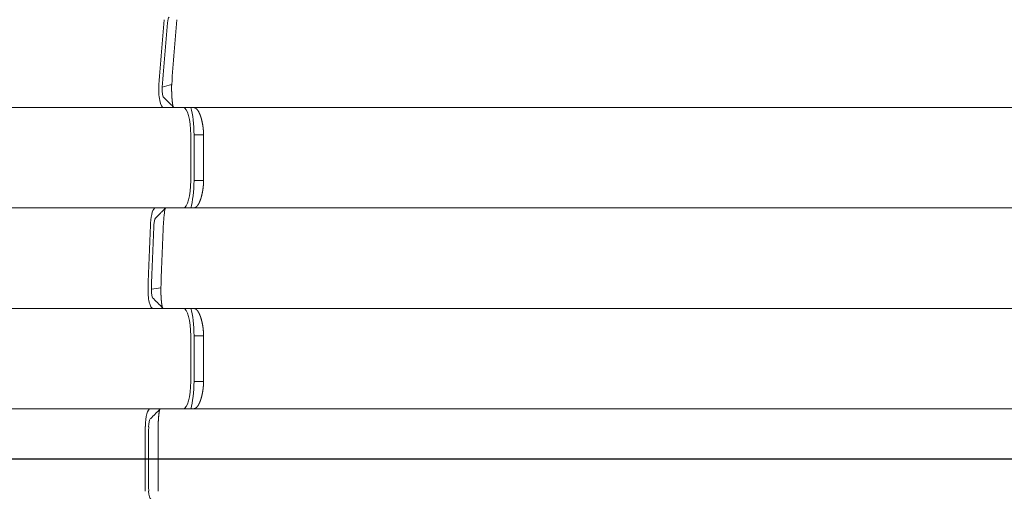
# Model space of a CAD drawing. Header units: millimetres. Extents: x 25069 to 61396, y 8621 to 21558.
# Tile 286 of 656: x 35846 to 35900, y 16809 to 16835. Entities that reach past the tile are written whole.
import ezdxf

# ---------------------------------------------------------------- set-up
doc = ezdxf.new("R2010")
doc.units = ezdxf.units.MM
doc.layers.add('10', color=7, linetype='Continuous')
doc.layers.add('dim', color=84, linetype='Continuous', lineweight=9)
doc.dimstyles.get("Standard").update_dxf_attribs({"dimtxt": 15, "dimasz": 5, "dimexe": 8, "dimexo": 5, "dimgap": 3, "dimtad": 0, "dimzin": 0, "dimdsep": 46, "dimtxsty": 'Standard', "dimblk": 'CLOSEDBLANK', "dimcen": 2, "dimclrd": 4, "dimclre": 3, "dimadec": 0, "dimazin": 0, "dimtfac": 1, "dimtofl": 0, "dimtmove": 0, "dimatfit": 3, "dimldrblk": 'CLOSEDBLANK', "dimfxl": 0, "dimtolj": 1, "dimtzin": 0, "dimarcsym": 0})

# ---------------------------------------------------------------- blocks, each defined once
blk = doc.blocks.new('_ClosedBlank')
at = {"color": 0, "linetype": 'ByBlock', "lineweight": -2}
for p, q in [((-1, 0.1667), (0, 0)), ((-1, 0.1667), (-1, -0.1667)), ((0, 0), (-1, -0.1667))]:
    blk.add_line(p, q, dxfattribs=at)
blk = doc.blocks.new('*D24')
at = {"layer": 'Defpoints', "color": 0, "lineweight": 18}
for p in [(35713.27, 16811.232), (36314.828, 16811.232), (35628.77, 15846.232)]:
    blk.add_point(p, dxfattribs=at)
at = {"layer": 'dim', "color": 3, "lineweight": -2}
for p, q in [((35733.27, 16811.232), (36334.828, 16811.232)), ((35648.77, 15846.232), (36334.828, 15846.232))]:
    blk.add_line(p, q, dxfattribs=at)
at = {"layer": 'dim', "color": 4, "lineweight": -3}
for p, q in [((36314.828, 16801.232), (36314.828, 16592.065)), ((36314.828, 15856.232), (36314.828, 16065.399))]:
    blk.add_line(p, q, dxfattribs=at)
at = {"layer": 'dim', "color": 4, "lineweight": -3, "xscale": 10, "yscale": 10, "zscale": 10}
for p, rotation in [((36314.828, 16811.232), 90), ((36314.828, 15846.232), 270)]:
    blk.add_blockref('_ClosedBlank', p, dxfattribs=dict(at, rotation=rotation))
at = {"layer": 'dim', "color": 0, "lineweight": 18, "insert": (36314.828, 16328.732), "char_height": 100, "attachment_point": 5, "rotation": 90}
blk.add_mtext('\\A1;965.00', dxfattribs=at)

msp = doc.modelspace()

# ---------------------------------------------------------------- linework, layer by layer
at = {"layer": '10', "color": 7, "linetype": 'Continuous', "lineweight": 13}
for p, q in [((35854.695, 16830.482), (35747.5, 16830.482)), ((35855.256, 16830.482), (35943.769, 16830.482)), ((35746.904, 16824.982), (35854.695, 16824.982)), ((35943.77, 16824.982), (35855.256, 16824.982)), ((35854.695, 16819.482), (35746.817, 16819.482)), ((35855.256, 16819.482), (35943.77, 16819.482)), ((35746.774, 16813.982), (35854.695, 16813.982)), ((35943.77, 16813.982), (35855.256, 16813.982))]:
    msp.add_line(p, q, dxfattribs=at)
at = {"layer": '10', "color": 7, "linetype": 'Continuous', "lineweight": 18}
for p, q in [((35853.612, 16830.482), (35753.77, 16830.482)), ((35854.172, 16830.482), (35853.612, 16830.482)), ((35939.77, 16830.482), (35854.172, 16830.482)), ((35855.095, 16826.482), (35855.095, 16828.982)), ((35855.278, 16826.482), (35855.278, 16828.982)), ((35855.8, 16828.982), (35855.8, 16826.482)), ((35753.77, 16824.982), (35853.162, 16824.982)), ((35853.162, 16824.982), (35853.722, 16824.982)), ((35853.722, 16824.982), (35939.77, 16824.982)), ((35853.024, 16819.482), (35753.77, 16819.482)), ((35853.584, 16819.482), (35853.024, 16819.482)), ((35939.77, 16819.482), (35853.584, 16819.482)), ((35855.095, 16815.482), (35855.095, 16817.982)), ((35855.278, 16815.482), (35855.278, 16817.982)), ((35855.8, 16817.982), (35855.8, 16815.482)), ((35753.77, 16813.982), (35852.877, 16813.982)), ((35852.877, 16813.982), (35853.437, 16813.982)), ((35853.437, 16813.982), (35939.77, 16813.982))]:
    msp.add_line(p, q, dxfattribs=at)
for centre, major_axis, ratio, start_param, end_param in [((35873.101, 16811.232), (0, 76.5), 0.267949, 1.250793, 1.29926), ((35872.015, 16811.034), (0, -74.317), 0.258819, 4.382243, 4.431932), ((35853.612, 16831.482), (0, 1), 0.267949, 1.29926, 3.141593), ((35854.693, 16828.982), (0, 1.5), 0.267949, 4.712389, 6.283185), ((35854.693, 16826.482), (0, 1.5), 0.267949, 3.141593, 4.712389), ((35853.162, 16823.982), (0, 1), 0.267949, 0, 1.401109), ((35873.101, 16811.232), (0, 76.5), 0.267949, 1.401109, 1.447971), ((35871.899, 16811.178), (0, -73.85), 0.258819, 4.53707, 4.585307), ((35853.024, 16820.482), (0, 1), 0.267949, 1.447971, 3.141593), ((35854.693, 16817.982), (0, 1.5), 0.267949, 4.712389, 6.283185), ((35854.693, 16815.482), (0, 1.5), 0.267949, 3.141593, 4.712389), ((35852.877, 16812.982), (0, 1), 0.267949, 0, 1.547615), ((35873.101, 16811.232), (0, 76.5), 0.267949, 1.547615, 1.593977), ((35871.86, 16811.232), (0, -73.695), 0.258819, 4.688496, 4.736282)]:
    msp.add_ellipse(centre, major_axis=major_axis, ratio=ratio, start_param=start_param, end_param=end_param, dxfattribs=at)
for points, degree in [([(35853.819, 16835.127), (35853.833, 16835.293), (35853.875, 16835.418), (35853.921, 16835.438)], 3), ([(35854.343, 16835.297), (35854.239, 16834.124), (35854.143, 16832.942), (35854.054, 16831.75)], 3), ([(35853.532, 16831.605), (35853.705, 16831.653), (35853.879, 16831.702), (35854.054, 16831.75)], 3), ([(35853.65, 16831.023), (35853.572, 16831.012), (35853.508, 16831.326), (35853.531, 16831.605)], 3), ([(35853.608, 16831.049), (35854.137, 16830.521)], 1), ([(35854.089, 16830.569), (35854.172, 16830.482)], 1), ([(35855.278, 16828.982), (35855.282, 16829.563), (35855.209, 16830.113), (35855.096, 16830.495)], 3), ([(35855.278, 16828.982), (35855.8, 16828.982)], 1), ([(35855.094, 16824.963), (35855.208, 16825.346), (35855.282, 16825.898), (35855.278, 16826.482)], 3), ([(35855.278, 16826.482), (35855.452, 16826.482), (35855.626, 16826.482), (35855.8, 16826.482)], 3), ([(35853.7, 16824.964), (35853.163, 16824.422)], 1), ([(35853.078, 16824.06), (35853.085, 16824.23), (35853.12, 16824.372), (35853.164, 16824.422)], 3), ([(35853.602, 16824.151), (35853.548, 16822.973), (35853.501, 16821.791), (35853.462, 16820.605)], 3), ([(35853.061, 16820.023), (35852.99, 16820.015), (35852.928, 16820.275), (35852.939, 16820.538)], 3), ([(35852.94, 16820.538), (35853.113, 16820.56), (35853.287, 16820.583), (35853.462, 16820.605)], 3), ([(35853.021, 16820.047), (35853.55, 16819.516)], 1), ([(35855.278, 16817.982), (35855.282, 16818.563), (35855.209, 16819.113), (35855.096, 16819.495)], 3), ([(35855.278, 16817.982), (35855.8, 16817.982)], 1), ([(35855.094, 16813.963), (35855.208, 16814.346), (35855.282, 16814.898), (35855.278, 16815.482)], 3), ([(35855.278, 16815.482), (35855.452, 16815.482), (35855.626, 16815.482), (35855.8, 16815.482)], 3), ([(35853.406, 16813.953), (35852.876, 16813.42)], 1), ([(35852.791, 16812.993), (35852.791, 16813.187), (35852.829, 16813.363), (35852.878, 16813.421)], 3), ([(35853.314, 16813.005), (35853.307, 16811.823), (35853.307, 16810.641), (35853.314, 16809.459)], 3), ([(35852.914, 16809.023), (35852.849, 16809.017), (35852.791, 16809.23), (35852.791, 16809.472)], 3)]:
    msp.add_open_spline(points, degree=degree, dxfattribs=at)
for points, knots in [([(35854.054, 16831.75), (35854.054, 16831.747), (35854.054, 16831.741), (35854.053, 16831.732), (35854.053, 16831.723), (35854.053, 16831.714), (35854.052, 16831.705), (35854.052, 16831.696), (35854.052, 16831.686), (35854.052, 16831.677), (35854.051, 16831.668), (35854.051, 16831.658), (35854.051, 16831.648), (35854.051, 16831.639), (35854.051, 16831.629), (35854.051, 16831.619), (35854.051, 16831.61), (35854.05, 16831.6), (35854.05, 16831.59), (35854.05, 16831.58), (35854.05, 16831.57), (35854.05, 16831.56), (35854.05, 16831.549), (35854.05, 16831.539), (35854.05, 16831.529), (35854.05, 16831.519), (35854.05, 16831.508), (35854.05, 16831.498), (35854.05, 16831.487), (35854.05, 16831.477), (35854.051, 16831.466), (35854.051, 16831.456), (35854.051, 16831.445), (35854.051, 16831.434), (35854.051, 16831.424), (35854.051, 16831.413), (35854.052, 16831.402), (35854.052, 16831.391), (35854.052, 16831.38), (35854.052, 16831.369), (35854.053, 16831.359), (35854.053, 16831.348), (35854.053, 16831.337), (35854.053, 16831.325), (35854.054, 16831.314), (35854.054, 16831.303), (35854.054, 16831.292), (35854.055, 16831.281), (35854.055, 16831.27), (35854.056, 16831.259), (35854.056, 16831.248), (35854.056, 16831.236), (35854.057, 16831.225), (35854.057, 16831.214), (35854.058, 16831.203), (35854.058, 16831.192), (35854.059, 16831.18), (35854.059, 16831.169), (35854.06, 16831.158), (35854.061, 16831.147), (35854.061, 16831.135), (35854.062, 16831.124), (35854.062, 16831.113), (35854.063, 16831.102), (35854.064, 16831.091), (35854.064, 16831.079), (35854.065, 16831.068), (35854.066, 16831.057), (35854.066, 16831.046), (35854.067, 16831.035), (35854.068, 16831.024), (35854.069, 16831.013), (35854.069, 16831.002), (35854.07, 16830.991), (35854.071, 16830.98), (35854.072, 16830.969), (35854.073, 16830.958), (35854.073, 16830.947), (35854.074, 16830.937), (35854.075, 16830.926), (35854.076, 16830.915), (35854.077, 16830.905), (35854.078, 16830.894), (35854.079, 16830.884), (35854.08, 16830.873), (35854.081, 16830.863), (35854.082, 16830.853), (35854.083, 16830.842), (35854.084, 16830.832), (35854.085, 16830.822), (35854.086, 16830.812), (35854.087, 16830.802), (35854.088, 16830.793), (35854.089, 16830.783), (35854.09, 16830.773), (35854.092, 16830.764), (35854.093, 16830.754), (35854.094, 16830.745), (35854.095, 16830.736), (35854.096, 16830.727), (35854.097, 16830.718), (35854.099, 16830.709), (35854.1, 16830.7), (35854.101, 16830.692), (35854.102, 16830.683), (35854.104, 16830.675), (35854.105, 16830.667), (35854.106, 16830.658), (35854.108, 16830.651), (35854.109, 16830.643), (35854.11, 16830.635), (35854.112, 16830.628), (35854.113, 16830.62), (35854.115, 16830.613), (35854.116, 16830.606), (35854.118, 16830.599), (35854.119, 16830.592), (35854.121, 16830.586), (35854.122, 16830.579), (35854.124, 16830.573), (35854.125, 16830.567), (35854.127, 16830.561), (35854.128, 16830.556), (35854.13, 16830.55), (35854.131, 16830.545), (35854.133, 16830.54), (35854.135, 16830.535), (35854.136, 16830.53), (35854.138, 16830.526), (35854.14, 16830.521), (35854.141, 16830.517), (35854.143, 16830.513), (35854.145, 16830.51), (35854.146, 16830.506), (35854.148, 16830.503), (35854.15, 16830.5), (35854.152, 16830.497), (35854.154, 16830.495), (35854.155, 16830.492), (35854.157, 16830.49), (35854.159, 16830.488), (35854.161, 16830.487), (35854.163, 16830.485), (35854.165, 16830.484), (35854.167, 16830.483), (35854.169, 16830.483), (35854.17, 16830.482), (35854.172, 16830.482), (35854.172, 16830.482)], [0, 0, 0, 0, 0.005015, 0.010054, 0.015118, 0.020207, 0.025321, 0.03046, 0.035623, 0.040812, 0.046025, 0.051263, 0.056526, 0.061814, 0.067126, 0.072464, 0.077827, 0.083214, 0.088627, 0.094065, 0.099527, 0.105015, 0.110528, 0.116065, 0.121628, 0.127216, 0.132829, 0.138467, 0.144131, 0.149819, 0.155533, 0.161271, 0.167035, 0.172824, 0.178638, 0.184478, 0.190342, 0.196232, 0.202147, 0.208088, 0.214053, 0.220044, 0.22606, 0.232102, 0.238169, 0.244261, 0.250378, 0.256521, 0.262689, 0.268882, 0.275101, 0.281345, 0.287615, 0.29391, 0.30023, 0.306576, 0.312947, 0.319343, 0.325765, 0.332213, 0.338686, 0.345184, 0.351708, 0.358257, 0.364832, 0.371432, 0.378058, 0.384709, 0.391386, 0.398088, 0.404816, 0.411569, 0.418348, 0.425152, 0.431982, 0.438838, 0.445719, 0.452626, 0.459558, 0.466516, 0.473499, 0.480509, 0.487543, 0.494604, 0.50169, 0.508801, 0.515938, 0.523101, 0.53029, 0.537504, 0.544744, 0.552009, 0.5593, 0.566617, 0.57396, 0.581328, 0.588722, 0.596141, 0.603587, 0.611058, 0.618554, 0.626077, 0.633625, 0.641199, 0.648799, 0.656424, 0.664075, 0.671752, 0.679455, 0.687183, 0.694937, 0.702717, 0.710523, 0.718355, 0.726212, 0.734095, 0.742004, 0.749939, 0.757899, 0.765886, 0.773898, 0.781936, 0.79, 0.798089, 0.806205, 0.814346, 0.822513, 0.830706, 0.838925, 0.84717, 0.85544, 0.863737, 0.872059, 0.880407, 0.888781, 0.897181, 0.905607, 0.914059, 0.922536, 0.93104, 0.939569, 0.948124, 0.956706, 0.965313, 0.973946, 0.982604, 0.991289, 1, 1, 1, 1]), ([(35855.253, 16830.482), (35855.257, 16830.482), (35855.265, 16830.482), (35855.276, 16830.481), (35855.287, 16830.479), (35855.299, 16830.477), (35855.31, 16830.474), (35855.32, 16830.471), (35855.331, 16830.466), (35855.342, 16830.462), (35855.352, 16830.456), (35855.363, 16830.45), (35855.373, 16830.444), (35855.383, 16830.437), (35855.393, 16830.429), (35855.403, 16830.421), (35855.413, 16830.413), (35855.423, 16830.404), (35855.432, 16830.394), (35855.442, 16830.384), (35855.451, 16830.373), (35855.46, 16830.362), (35855.469, 16830.351), (35855.478, 16830.339), (35855.487, 16830.326), (35855.496, 16830.314), (35855.504, 16830.301), (35855.513, 16830.287), (35855.521, 16830.273), (35855.529, 16830.259), (35855.537, 16830.244), (35855.545, 16830.229), (35855.553, 16830.214), (35855.561, 16830.198), (35855.568, 16830.182), (35855.576, 16830.166), (35855.583, 16830.15), (35855.59, 16830.133), (35855.597, 16830.116), (35855.604, 16830.099), (35855.611, 16830.081), (35855.618, 16830.063), (35855.625, 16830.046), (35855.631, 16830.027), (35855.637, 16830.009), (35855.644, 16829.991), (35855.65, 16829.972), (35855.656, 16829.953), (35855.662, 16829.934), (35855.667, 16829.915), (35855.673, 16829.896), (35855.679, 16829.876), (35855.684, 16829.857), (35855.689, 16829.837), (35855.694, 16829.817), (35855.699, 16829.797), (35855.704, 16829.778), (35855.709, 16829.758), (35855.714, 16829.738), (35855.718, 16829.717), (35855.723, 16829.697), (35855.727, 16829.677), (35855.731, 16829.657), (35855.735, 16829.637), (35855.739, 16829.617), (35855.743, 16829.596), (35855.747, 16829.576), (35855.75, 16829.556), (35855.754, 16829.536), (35855.757, 16829.516), (35855.76, 16829.495), (35855.763, 16829.475), (35855.766, 16829.455), (35855.769, 16829.435), (35855.772, 16829.415), (35855.774, 16829.395), (35855.777, 16829.376), (35855.779, 16829.356), (35855.781, 16829.336), (35855.783, 16829.317), (35855.785, 16829.297), (35855.787, 16829.278), (35855.789, 16829.258), (35855.791, 16829.239), (35855.792, 16829.22), (35855.793, 16829.201), (35855.795, 16829.182), (35855.796, 16829.163), (35855.797, 16829.144), (35855.798, 16829.126), (35855.798, 16829.107), (35855.799, 16829.089), (35855.799, 16829.071), (35855.8, 16829.053), (35855.8, 16829.035), (35855.8, 16829.017), (35855.8, 16829), (35855.8, 16828.988), (35855.8, 16828.982)], [0, 0, 0, 0, 0.013847, 0.027618, 0.041315, 0.054938, 0.068486, 0.081959, 0.095357, 0.108682, 0.121931, 0.135107, 0.148208, 0.161235, 0.174187, 0.187066, 0.19987, 0.212601, 0.225257, 0.23784, 0.250349, 0.262784, 0.275145, 0.287433, 0.299648, 0.311788, 0.323856, 0.33585, 0.347771, 0.359619, 0.371394, 0.383096, 0.394724, 0.40628, 0.417764, 0.429174, 0.440513, 0.451778, 0.462971, 0.474092, 0.485141, 0.496118, 0.507023, 0.517855, 0.528616, 0.539306, 0.549924, 0.56047, 0.570945, 0.581349, 0.591681, 0.601943, 0.612134, 0.622254, 0.632303, 0.642282, 0.652191, 0.662029, 0.671798, 0.681496, 0.691124, 0.700683, 0.710173, 0.719593, 0.728944, 0.738226, 0.747439, 0.756583, 0.765659, 0.774666, 0.783606, 0.792477, 0.801281, 0.810017, 0.818685, 0.827287, 0.835821, 0.844289, 0.85269, 0.861025, 0.869293, 0.877496, 0.885634, 0.893705, 0.901712, 0.909654, 0.917531, 0.925344, 0.933093, 0.940778, 0.9484, 0.955958, 0.963454, 0.970887, 0.978258, 0.985567, 0.992814, 1, 1, 1, 1]), ([(35855.8, 16826.482), (35855.8, 16826.479), (35855.8, 16826.472), (35855.8, 16826.461), (35855.8, 16826.451), (35855.8, 16826.44), (35855.8, 16826.43), (35855.8, 16826.419), (35855.8, 16826.408), (35855.8, 16826.398), (35855.799, 16826.387), (35855.799, 16826.376), (35855.799, 16826.365), (35855.798, 16826.354), (35855.798, 16826.343), (35855.797, 16826.332), (35855.797, 16826.321), (35855.796, 16826.31), (35855.796, 16826.299), (35855.795, 16826.287), (35855.794, 16826.276), (35855.793, 16826.265), (35855.793, 16826.254), (35855.792, 16826.242), (35855.791, 16826.231), (35855.79, 16826.219), (35855.789, 16826.208), (35855.788, 16826.196), (35855.787, 16826.185), (35855.786, 16826.173), (35855.785, 16826.162), (35855.784, 16826.15), (35855.782, 16826.138), (35855.781, 16826.127), (35855.78, 16826.115), (35855.778, 16826.103), (35855.777, 16826.091), (35855.776, 16826.08), (35855.774, 16826.068), (35855.773, 16826.056), (35855.771, 16826.044), (35855.769, 16826.032), (35855.768, 16826.02), (35855.766, 16826.008), (35855.764, 16825.996), (35855.762, 16825.984), (35855.761, 16825.972), (35855.759, 16825.96), (35855.757, 16825.948), (35855.755, 16825.936), (35855.753, 16825.924), (35855.751, 16825.912), (35855.749, 16825.9), (35855.747, 16825.888), (35855.744, 16825.876), (35855.742, 16825.864), (35855.74, 16825.852), (35855.738, 16825.84), (35855.735, 16825.828), (35855.733, 16825.816), (35855.73, 16825.804), (35855.728, 16825.792), (35855.725, 16825.78), (35855.723, 16825.768), (35855.72, 16825.756), (35855.718, 16825.744), (35855.715, 16825.732), (35855.712, 16825.72), (35855.709, 16825.708), (35855.706, 16825.696), (35855.704, 16825.684), (35855.701, 16825.672), (35855.698, 16825.66), (35855.695, 16825.649), (35855.692, 16825.637), (35855.689, 16825.625), (35855.685, 16825.613), (35855.682, 16825.602), (35855.679, 16825.59), (35855.676, 16825.578), (35855.672, 16825.567), (35855.669, 16825.555), (35855.666, 16825.544), (35855.662, 16825.532), (35855.659, 16825.521), (35855.655, 16825.51), (35855.652, 16825.499), (35855.648, 16825.487), (35855.644, 16825.476), (35855.641, 16825.465), (35855.637, 16825.454), (35855.633, 16825.443), (35855.629, 16825.432), (35855.625, 16825.421), (35855.622, 16825.411), (35855.618, 16825.4), (35855.614, 16825.389), (35855.61, 16825.379), (35855.605, 16825.368), (35855.601, 16825.358), (35855.597, 16825.348), (35855.593, 16825.338), (35855.589, 16825.328), (35855.584, 16825.318), (35855.58, 16825.308), (35855.576, 16825.298), (35855.571, 16825.288), (35855.567, 16825.279), (35855.562, 16825.269), (35855.558, 16825.26), (35855.553, 16825.25), (35855.548, 16825.241), (35855.544, 16825.232), (35855.539, 16825.223), (35855.534, 16825.215), (35855.529, 16825.206), (35855.524, 16825.197), (35855.519, 16825.189), (35855.514, 16825.181), (35855.509, 16825.172), (35855.504, 16825.164), (35855.499, 16825.156), (35855.494, 16825.149), (35855.489, 16825.141), (35855.484, 16825.134), (35855.479, 16825.126), (35855.473, 16825.119), (35855.468, 16825.112), (35855.463, 16825.105), (35855.457, 16825.099), (35855.452, 16825.092), (35855.446, 16825.086), (35855.44, 16825.079), (35855.435, 16825.073), (35855.429, 16825.067), (35855.424, 16825.062), (35855.418, 16825.056), (35855.412, 16825.051), (35855.406, 16825.046), (35855.4, 16825.041), (35855.394, 16825.036), (35855.388, 16825.031), (35855.382, 16825.027), (35855.376, 16825.023), (35855.37, 16825.019), (35855.364, 16825.015), (35855.358, 16825.011), (35855.352, 16825.008), (35855.346, 16825.004), (35855.339, 16825.001), (35855.333, 16824.999), (35855.326, 16824.996), (35855.32, 16824.994), (35855.314, 16824.992), (35855.307, 16824.99), (35855.3, 16824.988), (35855.294, 16824.986), (35855.287, 16824.985), (35855.281, 16824.984), (35855.274, 16824.983), (35855.267, 16824.983), (35855.26, 16824.982), (35855.256, 16824.982), (35855.253, 16824.982)], [0, 0, 0, 0, 0.004278, 0.008577, 0.012898, 0.017241, 0.021605, 0.025992, 0.030401, 0.034832, 0.039285, 0.043761, 0.048259, 0.052779, 0.057322, 0.061887, 0.066475, 0.071086, 0.075719, 0.080375, 0.085054, 0.089756, 0.094481, 0.099229, 0.104, 0.108794, 0.113611, 0.118452, 0.123316, 0.128203, 0.133113, 0.138047, 0.143005, 0.147986, 0.15299, 0.158018, 0.16307, 0.168146, 0.173245, 0.178368, 0.183516, 0.188686, 0.193881, 0.1991, 0.204343, 0.20961, 0.214901, 0.220217, 0.225556, 0.23092, 0.236308, 0.24172, 0.247157, 0.252618, 0.258103, 0.263613, 0.269148, 0.274707, 0.28029, 0.285898, 0.291531, 0.297188, 0.30287, 0.308577, 0.314309, 0.320065, 0.325846, 0.331652, 0.337483, 0.343339, 0.34922, 0.355125, 0.361056, 0.367012, 0.372993, 0.378999, 0.38503, 0.391086, 0.397167, 0.403274, 0.409406, 0.415563, 0.421745, 0.427952, 0.434185, 0.440444, 0.446727, 0.453036, 0.459371, 0.46573, 0.472116, 0.478527, 0.484963, 0.491425, 0.497912, 0.504425, 0.510964, 0.517528, 0.524118, 0.530733, 0.537374, 0.544041, 0.550734, 0.557452, 0.564196, 0.570966, 0.577762, 0.584583, 0.591431, 0.598304, 0.605203, 0.612128, 0.619079, 0.626055, 0.633058, 0.640087, 0.647142, 0.654222, 0.661329, 0.668462, 0.67562, 0.682805, 0.690016, 0.697253, 0.704516, 0.711805, 0.719121, 0.726462, 0.73383, 0.741224, 0.748644, 0.75609, 0.763563, 0.771061, 0.778586, 0.786138, 0.793715, 0.801319, 0.808949, 0.816606, 0.824289, 0.831998, 0.839733, 0.847495, 0.855284, 0.863098, 0.87094, 0.878807, 0.886701, 0.894622, 0.902569, 0.910542, 0.918542, 0.926568, 0.934621, 0.942701, 0.950806, 0.958939, 0.967098, 0.975284, 0.983496, 0.991735, 1, 1, 1, 1]), ([(35853.722, 16824.982), (35853.717, 16824.982), (35853.712, 16824.977), (35853.702, 16824.957), (35853.696, 16824.941), (35853.686, 16824.901), (35853.681, 16824.877), (35853.671, 16824.818), (35853.666, 16824.784), (35853.656, 16824.709), (35853.651, 16824.667), (35853.641, 16824.578), (35853.636, 16824.53), (35853.626, 16824.428), (35853.621, 16824.375), (35853.611, 16824.265), (35853.606, 16824.209), (35853.601, 16824.151)], [0, 0, 0, 0, 0.125, 0.125, 0.25, 0.25, 0.375, 0.375, 0.5, 0.5, 0.625, 0.625, 0.75, 0.75, 0.875, 0.875, 1, 1, 1, 1]), ([(35853.462, 16820.605), (35853.461, 16820.602), (35853.461, 16820.595), (35853.461, 16820.586), (35853.461, 16820.577), (35853.461, 16820.568), (35853.461, 16820.558), (35853.461, 16820.549), (35853.461, 16820.539), (35853.461, 16820.529), (35853.461, 16820.52), (35853.461, 16820.51), (35853.461, 16820.5), (35853.461, 16820.49), (35853.461, 16820.481), (35853.461, 16820.471), (35853.461, 16820.461), (35853.461, 16820.451), (35853.461, 16820.44), (35853.461, 16820.43), (35853.461, 16820.42), (35853.461, 16820.41), (35853.462, 16820.399), (35853.462, 16820.389), (35853.462, 16820.379), (35853.462, 16820.368), (35853.462, 16820.358), (35853.463, 16820.347), (35853.463, 16820.337), (35853.463, 16820.326), (35853.463, 16820.315), (35853.464, 16820.305), (35853.464, 16820.294), (35853.464, 16820.283), (35853.465, 16820.273), (35853.465, 16820.262), (35853.466, 16820.251), (35853.466, 16820.24), (35853.466, 16820.229), (35853.467, 16820.218), (35853.467, 16820.208), (35853.468, 16820.197), (35853.468, 16820.186), (35853.469, 16820.175), (35853.469, 16820.164), (35853.47, 16820.153), (35853.471, 16820.142), (35853.471, 16820.131), (35853.472, 16820.12), (35853.472, 16820.109), (35853.473, 16820.098), (35853.474, 16820.087), (35853.474, 16820.076), (35853.475, 16820.065), (35853.476, 16820.054), (35853.476, 16820.043), (35853.477, 16820.032), (35853.478, 16820.021), (35853.479, 16820.01), (35853.479, 16819.999), (35853.48, 16819.989), (35853.481, 16819.978), (35853.482, 16819.967), (35853.483, 16819.956), (35853.484, 16819.946), (35853.485, 16819.935), (35853.485, 16819.924), (35853.486, 16819.914), (35853.487, 16819.903), (35853.488, 16819.893), (35853.489, 16819.882), (35853.49, 16819.872), (35853.491, 16819.862), (35853.492, 16819.851), (35853.493, 16819.841), (35853.494, 16819.831), (35853.495, 16819.821), (35853.496, 16819.811), (35853.497, 16819.801), (35853.499, 16819.791), (35853.5, 16819.782), (35853.501, 16819.772), (35853.502, 16819.762), (35853.503, 16819.753), (35853.504, 16819.744), (35853.506, 16819.734), (35853.507, 16819.725), (35853.508, 16819.716), (35853.509, 16819.707), (35853.511, 16819.699), (35853.512, 16819.69), (35853.513, 16819.681), (35853.515, 16819.673), (35853.516, 16819.665), (35853.517, 16819.657), (35853.519, 16819.649), (35853.52, 16819.641), (35853.522, 16819.633), (35853.523, 16819.625), (35853.524, 16819.618), (35853.526, 16819.611), (35853.527, 16819.604), (35853.529, 16819.597), (35853.53, 16819.59), (35853.532, 16819.583), (35853.533, 16819.577), (35853.535, 16819.571), (35853.537, 16819.565), (35853.538, 16819.559), (35853.54, 16819.553), (35853.541, 16819.548), (35853.543, 16819.542), (35853.545, 16819.537), (35853.546, 16819.532), (35853.548, 16819.528), (35853.55, 16819.523), (35853.552, 16819.519), (35853.553, 16819.515), (35853.555, 16819.511), (35853.557, 16819.507), (35853.559, 16819.504), (35853.561, 16819.501), (35853.562, 16819.498), (35853.564, 16819.495), (35853.566, 16819.493), (35853.568, 16819.491), (35853.57, 16819.489), (35853.572, 16819.487), (35853.574, 16819.485), (35853.576, 16819.484), (35853.578, 16819.483), (35853.58, 16819.483), (35853.582, 16819.482), (35853.583, 16819.482), (35853.584, 16819.482)], [0, 0, 0, 0, 0.00544, 0.010911, 0.016415, 0.021951, 0.027519, 0.033119, 0.038751, 0.044415, 0.050112, 0.055841, 0.061602, 0.067395, 0.073221, 0.079079, 0.084969, 0.090892, 0.096847, 0.102834, 0.108853, 0.114905, 0.12099, 0.127106, 0.133256, 0.139437, 0.145651, 0.151898, 0.158177, 0.164488, 0.170832, 0.177208, 0.183617, 0.190059, 0.196533, 0.20304, 0.209579, 0.216151, 0.222755, 0.229392, 0.236062, 0.242764, 0.249499, 0.256266, 0.263066, 0.269899, 0.276764, 0.283663, 0.290593, 0.297557, 0.304553, 0.311582, 0.318644, 0.325739, 0.332866, 0.340026, 0.347218, 0.354444, 0.361702, 0.368993, 0.376317, 0.383674, 0.391064, 0.398486, 0.405941, 0.413429, 0.42095, 0.428504, 0.43609, 0.44371, 0.451362, 0.459047, 0.466766, 0.474517, 0.482301, 0.490117, 0.497967, 0.50585, 0.513765, 0.521714, 0.529695, 0.53771, 0.545757, 0.553838, 0.561951, 0.570097, 0.578277, 0.586489, 0.594734, 0.603012, 0.611324, 0.619668, 0.628045, 0.636456, 0.644899, 0.653375, 0.661885, 0.670427, 0.679003, 0.687611, 0.696253, 0.704928, 0.713635, 0.722376, 0.73115, 0.739957, 0.748797, 0.75767, 0.766576, 0.775516, 0.784488, 0.793494, 0.802532, 0.811604, 0.820709, 0.829847, 0.839018, 0.848222, 0.85746, 0.86673, 0.876034, 0.885371, 0.894741, 0.904144, 0.91358, 0.92305, 0.932552, 0.942088, 0.951657, 0.961259, 0.970895, 0.980563, 0.990265, 1, 1, 1, 1]), ([(35855.253, 16819.482), (35855.257, 16819.482), (35855.265, 16819.482), (35855.276, 16819.481), (35855.287, 16819.479), (35855.299, 16819.477), (35855.31, 16819.474), (35855.32, 16819.471), (35855.331, 16819.466), (35855.342, 16819.462), (35855.352, 16819.456), (35855.363, 16819.45), (35855.373, 16819.444), (35855.383, 16819.437), (35855.393, 16819.429), (35855.403, 16819.421), (35855.413, 16819.413), (35855.423, 16819.404), (35855.432, 16819.394), (35855.442, 16819.384), (35855.451, 16819.373), (35855.46, 16819.362), (35855.469, 16819.351), (35855.478, 16819.339), (35855.487, 16819.326), (35855.496, 16819.314), (35855.504, 16819.301), (35855.513, 16819.287), (35855.521, 16819.273), (35855.529, 16819.259), (35855.537, 16819.244), (35855.545, 16819.229), (35855.553, 16819.214), (35855.561, 16819.198), (35855.568, 16819.182), (35855.576, 16819.166), (35855.583, 16819.15), (35855.59, 16819.133), (35855.597, 16819.116), (35855.604, 16819.099), (35855.611, 16819.081), (35855.618, 16819.063), (35855.625, 16819.046), (35855.631, 16819.027), (35855.637, 16819.009), (35855.644, 16818.991), (35855.65, 16818.972), (35855.656, 16818.953), (35855.662, 16818.934), (35855.667, 16818.915), (35855.673, 16818.896), (35855.679, 16818.876), (35855.684, 16818.857), (35855.689, 16818.837), (35855.694, 16818.817), (35855.699, 16818.797), (35855.704, 16818.778), (35855.709, 16818.758), (35855.714, 16818.738), (35855.718, 16818.717), (35855.723, 16818.697), (35855.727, 16818.677), (35855.731, 16818.657), (35855.735, 16818.637), (35855.739, 16818.617), (35855.743, 16818.596), (35855.747, 16818.576), (35855.75, 16818.556), (35855.754, 16818.536), (35855.757, 16818.516), (35855.76, 16818.495), (35855.763, 16818.475), (35855.766, 16818.455), (35855.769, 16818.435), (35855.772, 16818.415), (35855.774, 16818.395), (35855.777, 16818.376), (35855.779, 16818.356), (35855.781, 16818.336), (35855.783, 16818.317), (35855.785, 16818.297), (35855.787, 16818.278), (35855.789, 16818.258), (35855.791, 16818.239), (35855.792, 16818.22), (35855.793, 16818.201), (35855.795, 16818.182), (35855.796, 16818.163), (35855.797, 16818.144), (35855.798, 16818.126), (35855.798, 16818.107), (35855.799, 16818.089), (35855.799, 16818.071), (35855.8, 16818.053), (35855.8, 16818.035), (35855.8, 16818.017), (35855.8, 16818), (35855.8, 16817.988), (35855.8, 16817.982)], [0, 0, 0, 0, 0.013847, 0.027618, 0.041315, 0.054938, 0.068486, 0.081959, 0.095357, 0.108682, 0.121931, 0.135107, 0.148208, 0.161235, 0.174187, 0.187066, 0.19987, 0.212601, 0.225257, 0.23784, 0.250349, 0.262784, 0.275145, 0.287433, 0.299648, 0.311788, 0.323856, 0.33585, 0.347771, 0.359619, 0.371394, 0.383096, 0.394724, 0.40628, 0.417764, 0.429174, 0.440513, 0.451778, 0.462971, 0.474092, 0.485141, 0.496118, 0.507023, 0.517855, 0.528616, 0.539306, 0.549924, 0.56047, 0.570945, 0.581349, 0.591681, 0.601943, 0.612134, 0.622254, 0.632303, 0.642282, 0.652191, 0.662029, 0.671798, 0.681496, 0.691124, 0.700683, 0.710173, 0.719593, 0.728944, 0.738226, 0.747439, 0.756583, 0.765659, 0.774666, 0.783606, 0.792477, 0.801281, 0.810017, 0.818685, 0.827287, 0.835821, 0.844289, 0.85269, 0.861025, 0.869293, 0.877496, 0.885634, 0.893705, 0.901712, 0.909654, 0.917531, 0.925344, 0.933093, 0.940778, 0.9484, 0.955958, 0.963454, 0.970887, 0.978258, 0.985567, 0.992814, 1, 1, 1, 1]), ([(35855.8, 16815.482), (35855.8, 16815.479), (35855.8, 16815.472), (35855.8, 16815.461), (35855.8, 16815.451), (35855.8, 16815.44), (35855.8, 16815.43), (35855.8, 16815.419), (35855.8, 16815.408), (35855.8, 16815.398), (35855.799, 16815.387), (35855.799, 16815.376), (35855.799, 16815.365), (35855.798, 16815.354), (35855.798, 16815.343), (35855.797, 16815.332), (35855.797, 16815.321), (35855.796, 16815.31), (35855.796, 16815.299), (35855.795, 16815.287), (35855.794, 16815.276), (35855.793, 16815.265), (35855.793, 16815.254), (35855.792, 16815.242), (35855.791, 16815.231), (35855.79, 16815.219), (35855.789, 16815.208), (35855.788, 16815.196), (35855.787, 16815.185), (35855.786, 16815.173), (35855.785, 16815.162), (35855.784, 16815.15), (35855.782, 16815.138), (35855.781, 16815.127), (35855.78, 16815.115), (35855.778, 16815.103), (35855.777, 16815.091), (35855.776, 16815.08), (35855.774, 16815.068), (35855.773, 16815.056), (35855.771, 16815.044), (35855.769, 16815.032), (35855.768, 16815.02), (35855.766, 16815.008), (35855.764, 16814.996), (35855.762, 16814.984), (35855.761, 16814.972), (35855.759, 16814.96), (35855.757, 16814.948), (35855.755, 16814.936), (35855.753, 16814.924), (35855.751, 16814.912), (35855.749, 16814.9), (35855.747, 16814.888), (35855.744, 16814.876), (35855.742, 16814.864), (35855.74, 16814.852), (35855.738, 16814.84), (35855.735, 16814.828), (35855.733, 16814.816), (35855.73, 16814.804), (35855.728, 16814.792), (35855.725, 16814.78), (35855.723, 16814.768), (35855.72, 16814.756), (35855.718, 16814.744), (35855.715, 16814.732), (35855.712, 16814.72), (35855.709, 16814.708), (35855.706, 16814.696), (35855.704, 16814.684), (35855.701, 16814.672), (35855.698, 16814.66), (35855.695, 16814.649), (35855.692, 16814.637), (35855.689, 16814.625), (35855.685, 16814.613), (35855.682, 16814.602), (35855.679, 16814.59), (35855.676, 16814.578), (35855.672, 16814.567), (35855.669, 16814.555), (35855.666, 16814.544), (35855.662, 16814.532), (35855.659, 16814.521), (35855.655, 16814.51), (35855.652, 16814.499), (35855.648, 16814.487), (35855.644, 16814.476), (35855.641, 16814.465), (35855.637, 16814.454), (35855.633, 16814.443), (35855.629, 16814.432), (35855.625, 16814.421), (35855.622, 16814.411), (35855.618, 16814.4), (35855.614, 16814.389), (35855.61, 16814.379), (35855.605, 16814.368), (35855.601, 16814.358), (35855.597, 16814.348), (35855.593, 16814.338), (35855.589, 16814.328), (35855.584, 16814.318), (35855.58, 16814.308), (35855.576, 16814.298), (35855.571, 16814.288), (35855.567, 16814.279), (35855.562, 16814.269), (35855.558, 16814.26), (35855.553, 16814.25), (35855.548, 16814.241), (35855.544, 16814.232), (35855.539, 16814.223), (35855.534, 16814.215), (35855.529, 16814.206), (35855.524, 16814.197), (35855.519, 16814.189), (35855.514, 16814.181), (35855.509, 16814.172), (35855.504, 16814.164), (35855.499, 16814.156), (35855.494, 16814.149), (35855.489, 16814.141), (35855.484, 16814.134), (35855.479, 16814.126), (35855.473, 16814.119), (35855.468, 16814.112), (35855.463, 16814.105), (35855.457, 16814.099), (35855.452, 16814.092), (35855.446, 16814.086), (35855.44, 16814.079), (35855.435, 16814.073), (35855.429, 16814.067), (35855.424, 16814.062), (35855.418, 16814.056), (35855.412, 16814.051), (35855.406, 16814.046), (35855.4, 16814.041), (35855.394, 16814.036), (35855.388, 16814.031), (35855.382, 16814.027), (35855.376, 16814.023), (35855.37, 16814.019), (35855.364, 16814.015), (35855.358, 16814.011), (35855.352, 16814.008), (35855.346, 16814.004), (35855.339, 16814.001), (35855.333, 16813.999), (35855.326, 16813.996), (35855.32, 16813.994), (35855.314, 16813.992), (35855.307, 16813.99), (35855.3, 16813.988), (35855.294, 16813.986), (35855.287, 16813.985), (35855.281, 16813.984), (35855.274, 16813.983), (35855.267, 16813.983), (35855.26, 16813.982), (35855.256, 16813.982), (35855.253, 16813.982)], [0, 0, 0, 0, 0.004278, 0.008577, 0.012898, 0.017241, 0.021605, 0.025992, 0.030401, 0.034832, 0.039285, 0.043761, 0.048259, 0.052779, 0.057322, 0.061887, 0.066475, 0.071086, 0.075719, 0.080375, 0.085054, 0.089756, 0.094481, 0.099229, 0.104, 0.108794, 0.113611, 0.118452, 0.123316, 0.128203, 0.133113, 0.138047, 0.143005, 0.147986, 0.15299, 0.158018, 0.16307, 0.168146, 0.173245, 0.178368, 0.183516, 0.188686, 0.193881, 0.1991, 0.204343, 0.20961, 0.214901, 0.220217, 0.225556, 0.23092, 0.236308, 0.24172, 0.247157, 0.252618, 0.258103, 0.263613, 0.269148, 0.274707, 0.28029, 0.285898, 0.291531, 0.297188, 0.30287, 0.308577, 0.314309, 0.320065, 0.325846, 0.331652, 0.337483, 0.343339, 0.34922, 0.355125, 0.361056, 0.367012, 0.372993, 0.378999, 0.38503, 0.391086, 0.397167, 0.403274, 0.409406, 0.415563, 0.421745, 0.427952, 0.434185, 0.440444, 0.446727, 0.453036, 0.459371, 0.46573, 0.472116, 0.478527, 0.484963, 0.491425, 0.497912, 0.504425, 0.510964, 0.517528, 0.524118, 0.530733, 0.537374, 0.544041, 0.550734, 0.557452, 0.564196, 0.570966, 0.577762, 0.584583, 0.591431, 0.598304, 0.605203, 0.612128, 0.619079, 0.626055, 0.633058, 0.640087, 0.647142, 0.654222, 0.661329, 0.668462, 0.67562, 0.682805, 0.690016, 0.697253, 0.704516, 0.711805, 0.719121, 0.726462, 0.73383, 0.741224, 0.748644, 0.75609, 0.763563, 0.771061, 0.778586, 0.786138, 0.793715, 0.801319, 0.808949, 0.816606, 0.824289, 0.831998, 0.839733, 0.847495, 0.855284, 0.863098, 0.87094, 0.878807, 0.886701, 0.894622, 0.902569, 0.910542, 0.918542, 0.926568, 0.934621, 0.942701, 0.950806, 0.958939, 0.967098, 0.975284, 0.983496, 0.991735, 1, 1, 1, 1]), ([(35853.437, 16813.982), (35853.436, 16813.982), (35853.433, 16813.982), (35853.43, 16813.981), (35853.427, 16813.979), (35853.424, 16813.977), (35853.421, 16813.974), (35853.418, 16813.97), (35853.415, 16813.966), (35853.412, 16813.961), (35853.409, 16813.955), (35853.406, 16813.949), (35853.403, 16813.942), (35853.4, 16813.935), (35853.398, 16813.927), (35853.395, 16813.919), (35853.392, 16813.91), (35853.39, 16813.901), (35853.387, 16813.891), (35853.385, 16813.881), (35853.382, 16813.87), (35853.38, 16813.859), (35853.377, 16813.848), (35853.375, 16813.836), (35853.373, 16813.824), (35853.37, 16813.811), (35853.368, 16813.798), (35853.366, 16813.785), (35853.364, 16813.771), (35853.362, 16813.757), (35853.36, 16813.743), (35853.358, 16813.729), (35853.356, 16813.714), (35853.354, 16813.699), (35853.352, 16813.684), (35853.35, 16813.669), (35853.349, 16813.653), (35853.347, 16813.638), (35853.345, 16813.622), (35853.344, 16813.606), (35853.342, 16813.59), (35853.34, 16813.573), (35853.339, 16813.557), (35853.337, 16813.541), (35853.336, 16813.524), (35853.335, 16813.507), (35853.333, 16813.491), (35853.332, 16813.474), (35853.331, 16813.457), (35853.33, 16813.44), (35853.328, 16813.423), (35853.327, 16813.407), (35853.326, 16813.39), (35853.325, 16813.373), (35853.324, 16813.356), (35853.323, 16813.339), (35853.322, 16813.322), (35853.321, 16813.306), (35853.321, 16813.289), (35853.32, 16813.272), (35853.319, 16813.256), (35853.319, 16813.239), (35853.318, 16813.223), (35853.317, 16813.207), (35853.317, 16813.19), (35853.316, 16813.174), (35853.316, 16813.158), (35853.315, 16813.143), (35853.315, 16813.127), (35853.315, 16813.111), (35853.314, 16813.096), (35853.314, 16813.08), (35853.314, 16813.065), (35853.314, 16813.05), (35853.314, 16813.035), (35853.314, 16813.02), (35853.314, 16813.01), (35853.314, 16813.005)], [0, 0, 0, 0, 0.017255, 0.034404, 0.051446, 0.068382, 0.085211, 0.101934, 0.11855, 0.13506, 0.151463, 0.16776, 0.183951, 0.200035, 0.216013, 0.231885, 0.24765, 0.263309, 0.278862, 0.294309, 0.309649, 0.324883, 0.340011, 0.355032, 0.369948, 0.384757, 0.399461, 0.414058, 0.428549, 0.442934, 0.457213, 0.471386, 0.485453, 0.499414, 0.51327, 0.527019, 0.540662, 0.5542, 0.567632, 0.580958, 0.594178, 0.607293, 0.620302, 0.633205, 0.646002, 0.658694, 0.671281, 0.683761, 0.696137, 0.708407, 0.720571, 0.73263, 0.744584, 0.756433, 0.768176, 0.779814, 0.791347, 0.802774, 0.814097, 0.825315, 0.836427, 0.847435, 0.858338, 0.869136, 0.879829, 0.890418, 0.900902, 0.911281, 0.921556, 0.931726, 0.941792, 0.951754, 0.961611, 0.971365, 0.981014, 0.990559, 1, 1, 1, 1])]:
    msp.add_open_spline(points, degree=3, knots=knots, dxfattribs=at)

# ---------------------------------------------------------------- dimensions: what is measured, and where the dimension line sits
at = {"layer": 'dim', "lineweight": 18}
dim = msp.add_linear_dim(base=(36314.828, 16811.232), p1=(35628.77, 15846.232), p2=(35713.27, 16811.232), angle=90, dimstyle='Standard', override={"dimscale": 2, "dimtxt": 50, "dimexe": 10, "dimexo": 10, "dimgap": 15, "dimlwd": 65533}, dxfattribs=at)
dim.commit()
dim.dimension.update_dxf_attribs({"geometry": '*D24', "text_midpoint": (36314.828, 16328.732), "dimtype": 160})

doc.saveas('drawing.dxf')
